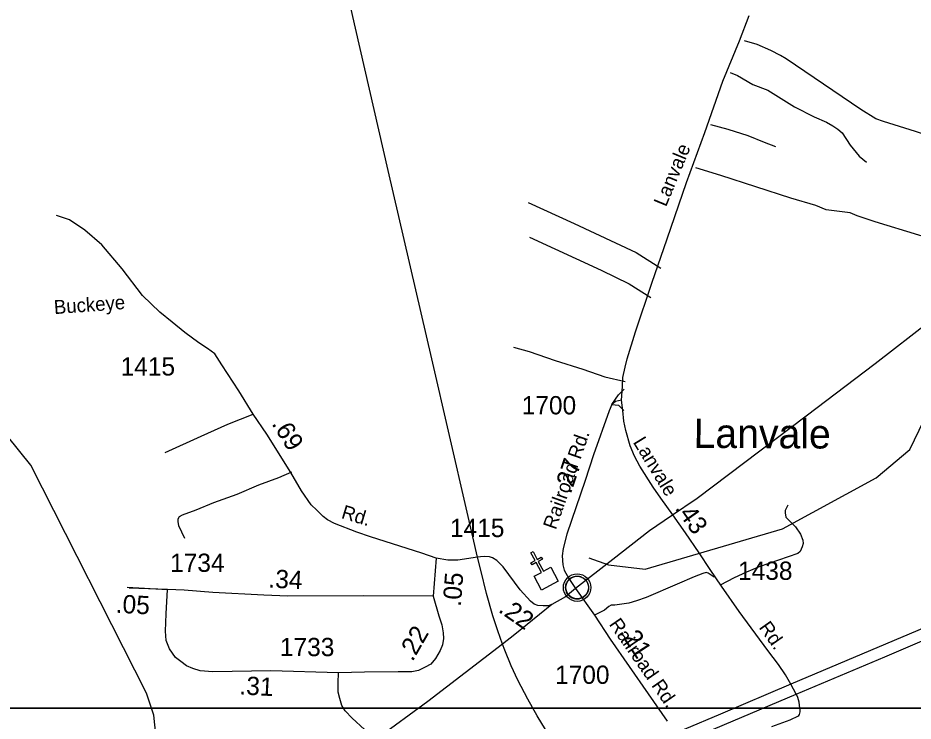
# Model space of a CAD drawing. Extents: x 2104537 to 2336408, y 34176 to 229611.
# Drawn here: x 2281433 to 2287549, y 165361 to 170167 of the extents above; entities that cross this region are included whole.
import ezdxf

# ---------------------------------------------------------------- set-up
doc = ezdxf.new("R2010")
doc.units = 0
for name, color, linetype in [('Exist Civil Demographics Community CELL', 7, 'Continuous'), ('Exist Civil Demographics Community Label', 7, 'Continuous'), ('Exist Cultural Church CELL', 7, 'Continuous'), ('Exist Hydrographic Creek Single Shore', 7, 'Continuous'), ('Exist Hydrographic Misc Water Feature', 7, 'Continuous'), ('Exist Railroad Mainline', 7, 'Continuous'), ('Exist Road Non-System Type 51', 7, 'Continuous'), ('Exist Road Primary US Divided Attributed', 7, 'Continuous'), ('Exist Road Secondary Mileage Hundredths English Label', 7, 'Continuous'), ('Exist Road Secondary Type 51 Attributed', 7, 'Continuous'), ('Exist Road Secondary Type 51 Label', 7, 'Continuous'), ('Exist Road Secondary Type 51 Number Label', 7, 'Continuous'), ('Map Preparation Inset Cut Line', 7, 'Continuous')]:
    doc.layers.add(name, color=color, linetype=linetype)

msp = doc.modelspace()

# ---------------------------------------------------------------- linework, layer by layer
at = {"layer": 'Exist Civil Demographics Community CELL'}
msp.add_lwpolyline([(2285176, 166285.8), (2285177, 166291.4), (2285178.8, 166298), (2285181.7, 166305.2), (2285184.6, 166310.9), (2285188, 166316.7), (2285191.7, 166321.8), (2285195.7, 166326.2), (2285200.3, 166330.8), (2285205.8, 166335.3), (2285211.2, 166339), (2285216.1, 166341.9), (2285221.2, 166344.3), (2285226.6, 166346.6), (2285232.3, 166348.4), (2285236.6, 166349.6), (2285241.5, 166350.3), (2285245.6, 166351), (2285251.9, 166351.3), (2285256.4, 166351.2), (2285262, 166350.9), (2285266.9, 166350.2), (2285271.8, 166349.2), (2285276.9, 166347.8), (2285282, 166345.9), (2285288.7, 166343), (2285294.9, 166339.5), (2285300, 166335.9), (2285305.2, 166331.9), (2285308.5, 166328.8), (2285312.6, 166324.4), (2285316.5, 166319.7), (2285319.5, 166315.1), (2285322.7, 166310.1), (2285325.1, 166304.9), (2285327.2, 166299.9), (2285328.7, 166294.9), (2285330, 166290.3), (2285331.1, 166284.3), (2285331.7, 166279.6), (2285332, 166273.6), (2285331.8, 166267.8), (2285331.2, 166262.1), (2285330.3, 166256.6), (2285328.6, 166250.4), (2285326.8, 166244.6), (2285324.5, 166239.5), (2285321.3, 166233.5), (2285318, 166228.2), (2285314.6, 166223.5), (2285310.4, 166218.8), (2285305.1, 166213.8), (2285300, 166209.7), (2285295, 166206.3), (2285290.7, 166203.7), (2285283.9, 166200.5), (2285276.8, 166197.8), (2285270.8, 166196.3), (2285264.2, 166195), (2285259.8, 166194.6), (2285255.3, 166194.3), (2285249.7, 166194.3), (2285245.4, 166194.7), (2285239.8, 166195.5), (2285233.9, 166196.8), (2285229.3, 166198.1), (2285224.1, 166199.9), (2285219.5, 166201.9), (2285215.6, 166204.2), (2285208.8, 166208.2), (2285203.2, 166212.5), (2285198.3, 166217), (2285193.8, 166221.9), (2285190.7, 166225.8), (2285187.7, 166230), (2285183.6, 166237.1), (2285181.9, 166240.6), (2285180.1, 166244.7), (2285177.6, 166252.8), (2285176, 166259.9), (2285175.3, 166265.1), (2285175, 166271.4), (2285174.9, 166276.1), (2285175.5, 166282.5)], close=True, dxfattribs=at)
for centre, radius in [((2285253.6, 166273.4), 94.3), ((2285253.4, 166273.7), 76.7)]:
    msp.add_circle(centre, radius, dxfattribs=at)
at = {"layer": 'Exist Cultural Church CELL'}
msp.add_lwpolyline([(2284959.6, 166350.3), (2285009.8, 166377.1), (2284974, 166444.3), (2284945.7, 166429.3), (2284938.2, 166443.4), (2284966.5, 166458.4), (2284938.2, 166511.5), (2284952.4, 166519.1), (2284980.6, 166466), (2285008.9, 166481), (2285016.4, 166466.9), (2284988.1, 166451.9), (2285023.9, 166384.7), (2285074.9, 166411.7), (2285124.9, 166317.7), (2285009.6, 166256.3)], close=True, dxfattribs=at)
at = {"layer": 'Exist Hydrographic Creek Single Shore'}
msp.add_lwpolyline([(2281396.2, 163618.3), (2281560.2, 163854.6), (2281698.2, 164202.9), (2282159.1, 164833.6), (2282380.2, 165226.1), (2282362.2, 165400.4), (2282311.3, 165552.2), (2281521.2, 167109.2), (2281361.3, 167309)], dxfattribs=at)
at = {"layer": 'Exist Hydrographic Misc Water Feature'}
msp.add_lwpolyline([(2285334.2, 166477.6), (2285468.3, 166429.1), (2285718.2, 166398), (2286657.4, 166675), (2287295.3, 167023.5), (2287526.4, 167215.8), (2287812.2, 167810.4), (2288031.2, 168495), (2288145.2, 168663.3), (2288360.3, 168905.2), (2288642.3, 169076.8), (2288932.2, 169153.2), (2289282.2, 169205.4), (2290344.4, 169634.2), (2290635.4, 169687.6), (2291542.3, 169729)], dxfattribs=at)
at = {"layer": 'Exist Railroad Mainline'}
for points in [[(2284573.9, 166481.1), (2284501.4, 166788.3), (2284262, 167836.3), (2283962.9, 169123.6), (2283740, 170097.4), (2283513.3, 171087.5), (2283201.1, 172442.6), (2282976.5, 173430.6), (2282774.7, 174318.8), (2282581.4, 175129.1), (2282448.3, 175703.7)], [(2285234, 164981.8), (2285205.7, 165027.1), (2285201.2, 165034.7), (2284979.9, 165396.8), (2284916.8, 165510.2), (2284847.9, 165641.4), (2284802.9, 165739.1), (2284760, 165844.5), (2284744, 165887.2), (2284710.7, 165976.4), (2284677.6, 166080), (2284634.6, 166231.7), (2284595.1, 166391.2), (2284573.9, 166481.1)]]:
    msp.add_lwpolyline(points, dxfattribs=at)
at = {"layer": 'Exist Road Non-System Type 51'}
msp.add_line((2282180.8, 166276.7), (2282454.5, 166259.2), dxfattribs=at)
for points in [[(2288810.4, 169091.5), (2288801, 169049.4), (2288789.4, 169025.4), (2288763.4, 169004.9), (2288703.7, 169002.1), (2288490.8, 169067.2), (2288426.4, 169096.4), (2288394, 169118), (2288339.7, 169143), (2288110.7, 169208.1), (2287563.9, 169390.6), (2287347.1, 169457.8), (2287295, 169476.8), (2287191.9, 169541.4), (2286681, 169886.6), (2286642.8, 169909.9), (2286576.5, 169944.4), (2286483.5, 169985.8), (2286396.1, 170009.8)], [(2286297.8, 169793.6), (2286349.2, 169772.6), (2286454.3, 169710.9), (2286557.2, 169672.8), (2286739, 169559.4), (2286871.8, 169490.6), (2286957, 169455.1), (2287000.5, 169428.1), (2287034.1, 169405.4), (2287063.5, 169380.9), (2287118, 169297.9), (2287180.4, 169220.9), (2287230.9, 169181.9)], [(2286611.3, 169285.7), (2286532.8, 169314.5), (2286422.2, 169361.2), (2286285.9, 169403.2), (2286167.2, 169436)], [(2288184.5, 168499.2), (2287290.5, 168773), (2287166, 168815.1), (2287117.9, 168834.4), (2286955.2, 168854.3), (2286884.9, 168883.5), (2286714.1, 168935.1), (2286236.3, 169090.6), (2286063.7, 169141.2)], [(2284919, 168904.6), (2285234.1, 168762.7), (2285657.9, 168562.6), (2285825.5, 168457.4)], [(2284928.2, 168668.6), (2285417.8, 168443.3), (2285607.9, 168349.4), (2285757.3, 168256.6)], [(2288184.5, 168499.2), (2287992.6, 168342.5), (2287666, 168094), (2287290.1, 167802.8), (2286819, 167444.6), (2286072.4, 166882.5), (2285899.2, 166764.4)], [(2284817.9, 167917), (2284925.2, 167887), (2285103.7, 167825.5), (2285292.8, 167765.8), (2285443.7, 167713), (2285580.8, 167682.1)], [(2285489.9, 167524.2), (2285537.1, 167591.1), (2285575.9, 167630.4)], [(2285489.9, 167524.2), (2285535.7, 167519), (2285573.1, 167484.5)], [(2282440.3, 167195.3), (2282684.6, 167308.6), (2282867.9, 167389), (2283039.5, 167459.5)], [(2283301.7, 167062.5), (2283212.7, 167022.2), (2283077.9, 166973), (2282928.8, 166909.9), (2282769.6, 166853), (2282648.8, 166801.2), (2282556.1, 166769.2), (2282535.8, 166757.5), (2282525.7, 166741.6), (2282525.3, 166723.6), (2282530.7, 166697.6), (2282571, 166610.9)], [(2286693.4, 166837), (2286673.7, 166800.6), (2286674, 166784.5), (2286680.3, 166754.9), (2286745.3, 166687.4), (2286780.1, 166638.2), (2286794.7, 166596.2), (2286796.5, 166574.2), (2286791.2, 166552.3), (2286777.8, 166519.8), (2286761.8, 166506), (2286497.3, 166414.4), (2286411.6, 166379), (2286326.2, 166339.9), (2286230.5, 166289)], [(2285899.2, 166764.4), (2285747, 166661.1), (2285497.5, 166464.3), (2285241.5, 166267.2)], [(2286190.2, 166344.9), (2286149.4, 166371.6), (2286135.4, 166375.8), (2286111.3, 166368.4), (2286052.8, 166347.5), (2285938, 166295.6), (2285724.4, 166206), (2285660, 166183), (2285605.6, 166166.3), (2285511.5, 166152.1), (2285485.2, 166152.6), (2285469.3, 166144.7), (2285440.6, 166119.3), (2285372.1, 166084.6)], [(2285081.6, 166158.4), (2284827.6, 165951.5), (2284744, 165887.2)], [(2284744, 165887.2), (2284233, 165494.9), (2283885.9, 165239.6)], [(2286750.4, 165545.1), (2286758.2, 165523.7), (2286767.8, 165492.2)], [(2286767.8, 165492.2), (2286771.3, 165466.8), (2286773.9, 165437.8), (2286774.8, 165424.7), (2286771.3, 165405.4), (2286762.5, 165394), (2286705.9, 165367.3), (2286580.4, 165321.8)]]:
    msp.add_lwpolyline(points, dxfattribs=at)
at = {"layer": 'Exist Road Primary US Divided Attributed'}
for points in [[(2293039.9, 168638.2), (2292945.3, 168573), (2292585, 168319.5), (2292313, 168133.4), (2291864.4, 167817.2), (2291750.5, 167756.7), (2291497.1, 167638.1), (2291067.1, 167463.7), (2289880, 166940.5), (2288447.3, 166347.4), (2286713.2, 165612.5)], [(2286750.4, 165545.1), (2287354.8, 165800.9), (2288354.3, 166228.8), (2288828.5, 166428.8), (2289897.5, 166899), (2291118.2, 167396.2), (2291520.4, 167570.7), (2291843.5, 167714.8), (2291931.8, 167773), (2292352.5, 168068.3), (2292626.8, 168263.7), (2292861.6, 168424.1), (2293084.8, 168575.3)], [(2286713.2, 165612.5), (2286232, 165407.9), (2285736.9, 165198.6), (2285234, 164981.8)], [(2285276.6, 164905.4), (2285792.7, 165138.1), (2286259.9, 165338.1), (2286750.4, 165545.1)]]:
    msp.add_lwpolyline(points, dxfattribs=at)
at = {"layer": 'Exist Road Secondary Type 51 Attributed'}
for p, q in [((2284290.3, 166475), (2284270.4, 166214.1)), ((2282454.5, 166259.2), (2282193.1, 166270.1))]:
    msp.add_line(p, q, dxfattribs=at)
for points in [[(2285557.3, 167554), (2285562.7, 167647.7), (2285566.7, 167709.8), (2285581.6, 167778.7), (2285596.4, 167836.7), (2285651.3, 168020), (2285764.3, 168353.9), (2285869.4, 168656.2), (2286000.8, 169042.6), (2286125.9, 169384.6), (2286249.4, 169734.3), (2286362.4, 170010.3), (2286428, 170183.8)], [(2284290.3, 166475), (2284191.8, 166508.7), (2283842.9, 166620.3), (2283749.3, 166652), (2283596.6, 166711), (2283549.3, 166735.6), (2283518.3, 166758.5), (2283475.2, 166802.4), (2283436, 166839.5), (2283369.6, 166934.9), (2283297.5, 167059), (2283134.5, 167321.9), (2283039.5, 167459.5), (2282942.5, 167617.5), (2282826.4, 167795.2), (2282777.8, 167870.7), (2282729.2, 167907.6), (2282668.3, 167945.1), (2282574.3, 168016.5), (2282486.7, 168087.8), (2282402.4, 168155.9), (2282344, 168212.7), (2282284, 168269.5), (2282145.3, 168452.7), (2282007.5, 168616.5), (2281890.7, 168715.4), (2281786.1, 168786.8), (2281696.9, 168816)], [(2285557.3, 167554), (2285516.2, 167545.6), (2285489.9, 167524.2), (2285472.9, 167480.5), (2285365.6, 167179.9), (2285307.6, 167004.4), (2285183.4, 166638.5), (2285157.8, 166541.3), (2285152.4, 166489.9), (2285155.1, 166429.2), (2285165.9, 166391.4), (2285196.9, 166335.9), (2285241.5, 166267.2)], [(2286713.2, 165612.5), (2286676.5, 165675.9), (2286628.9, 165747.8), (2286557.1, 165842), (2286360.3, 166109.7), (2286238.9, 166282.6), (2286163.3, 166396), (2286086.3, 166510.7), (2285993.2, 166647.1), (2285908.2, 166770), (2285824.5, 166884.8), (2285773.2, 166959), (2285681.4, 167102.2), (2285644.7, 167171.8), (2285615.3, 167241.3), (2285585.6, 167347.9), (2285572.6, 167411.4), (2285565.4, 167483.8), (2285557.3, 167554)], [(2284573.9, 166481.1), (2284437.7, 166460.9), (2284369.7, 166461.6), (2284290.3, 166475)], [(2285241.5, 166267.2), (2285174.4, 166210.4), (2285081.6, 166158.4), (2285055.5, 166148.8), (2285021.4, 166147.5), (2284985, 166149.7), (2284959.4, 166160.5), (2284935.1, 166179.4), (2284863.5, 166257.7), (2284747.5, 166415.7), (2284705.6, 166458.9), (2284675.8, 166476.2), (2284653.9, 166482.6), (2284617.9, 166485.2), (2284592.4, 166484), (2284573.9, 166481.1)], [(2283623.5, 165691.3), (2283161.2, 165703.7), (2282765.2, 165697.2), (2282677.4, 165705.2), (2282627.9, 165719.9), (2282584, 165738.8), (2282546.8, 165767.7), (2282509.8, 165796.3), (2282469.6, 165854.2), (2282446.9, 165912), (2282441.9, 165974.9), (2282446.9, 166093.1), (2282454.5, 166259.2)], [(2284270.4, 166214.1), (2283795, 166217.1), (2283277.1, 166215.4), (2283113.2, 166220.5), (2282765.9, 166239.1), (2282570, 166255), (2282454.5, 166259.2)], [(2284270.4, 166214.1), (2284309.6, 166080.5), (2284328.5, 166018.4), (2284339.2, 165963), (2284340.6, 165925.2), (2284334.3, 165881), (2284317.7, 165842.6), (2284286.6, 165788.5), (2284253.8, 165750.7), (2284216, 165729.1), (2284168.8, 165706.2), (2284124.2, 165698.1), (2284031.1, 165696.7), (2283800.3, 165694), (2283623.5, 165691.3)], [(2285241.5, 166267.2), (2285372.1, 166084.6), (2285478.8, 165920.8), (2285869.1, 165361.1)], [(2284131.6, 164520.3), (2284107.4, 164602.5), (2284101.3, 164649.1), (2284109.4, 164724), (2284115.5, 164827.3), (2284117.5, 164900.2), (2284111.4, 164952.9), (2284093.2, 165001.5), (2284060.8, 165062.3), (2284024.4, 165104.8), (2283925.2, 165198), (2283801.7, 165303.3), (2283716.6, 165380.3), (2283670.1, 165430.9), (2283645.8, 165467.4), (2283631.6, 165514), (2283621.5, 165558.3), (2283621.5, 165623.1), (2283623.5, 165691.3)], [(2286750.4, 165545.1), (2286713.2, 165612.5)]]:
    msp.add_lwpolyline(points, dxfattribs=at)
at = {"layer": 'Map Preparation Inset Cut Line'}
for points in [[(2266254.1, 165448.9), (2309677, 165448.9), (2309677, 209697.3), (2266254.1, 209697.3)], [(2308594.2, 165448.9), (2259992.9, 165448.9), (2259992.9, 139140.9), (2308594.2, 139140.9)]]:
    msp.add_lwpolyline(points, close=True, dxfattribs=at)

# ---------------------------------------------------------------- texts
at = {"layer": 'Exist Civil Demographics Community Label'}
msp.add_text('Lanvale', height=200, rotation=359.68259, dxfattribs=at).set_placement((2286048.9, 167228.4))
at = {"layer": 'Exist Road Secondary Mileage Hundredths English Label'}
for s, rotation, p in [('.69', 301.79199, (2283163.9, 167393.1)), ('.27', 71.25664, (2285210, 166908.3)), ('.43', 305.09996, (2285918.1, 166815.4)), ('.34', 356.94391, (2283142.4, 166273.8)), ('.05', 85.6348, (2284459.1, 166140.4)), ('.05', 356.94391, (2282099.3, 166101.7)), ('.22', 325.20708, (2284709.1, 166111.1)), ('.22', 60.11244, (2284128.8, 165762.7)), ('.21', 303.08621, (2285538.6, 165971.9)), ('.31', 356.94391, (2282944.2, 165543.6))]:
    msp.add_text(s, height=125, rotation=rotation, dxfattribs=at).set_placement(p)
at = {"layer": 'Exist Road Secondary Type 51 Label'}
for s, rotation, p in [('Lanvale', 67.54319, (2285860.5, 168870.8)), ('Buckeye', 4.19505, (2281682.7, 168141.8)), ('Railroad Rd.', 70.71137, (2285107.6, 166663.8)), ('Lanvale', 301.27708, (2285632.3, 167267.4)), ('Rd.', 343.18808, (2283636.9, 166749)), ('Railroad Rd.', 304.72854, (2285468.1, 166022.6)), ('Rd.', 305.3076, (2286491.2, 166000.5))]:
    msp.add_text(s, height=95, rotation=rotation, dxfattribs=at).set_placement(p)
at = {"layer": 'Exist Road Secondary Type 51 Number Label'}
for s, p in [('1415', (2282135.3, 167722.5)), ('1700', (2284875.1, 167457)), ('1415', (2284385, 166618.2)), ('1734', (2282473.3, 166380.5)), ('1438', (2286352.9, 166325.9)), ('1733', (2283223.4, 165804.5)), ('1700', (2285102.9, 165615.1))]:
    msp.add_text(s, height=125, dxfattribs=at).set_placement(p)

doc.saveas('drawing.dxf')
